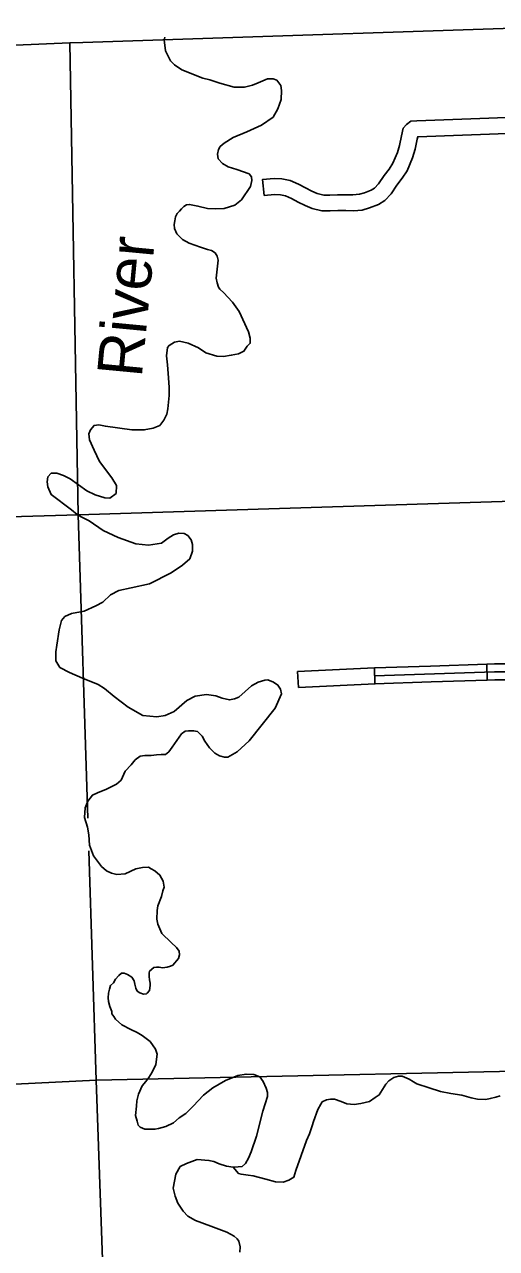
# Model space of a CAD drawing. Extents: x 1164457 to 1439835, y 1590918 to 1773502.
# Drawn here: x 1254561 to 1258997, y 1653578 to 1665083 of the extents above; entities that cross this region are included whole.
import ezdxf

# ---------------------------------------------------------------- set-up
doc = ezdxf.new("R2010")
doc.units = 0
for name, color, linetype in [('Level 1', 7, 'Continuous'), ('Level 35', 7, 'Continuous'), ('Level 45', 7, 'Continuous'), ('Level 46', 7, 'Continuous'), ('Level 5', 7, 'Continuous')]:
    doc.layers.add(name, color=color, linetype=linetype)

msp = doc.modelspace()

# ---------------------------------------------------------------- linework, layer by layer
at = {"layer": 'Level 1'}
msp.add_lwpolyline([(1260189, 1665083), (1255108, 1664914), (1254987, 1664912), (1249802, 1664688)], dxfattribs=at)
at = {"layer": 'Level 35'}
for points in [[(1255164, 1661234), (1255181, 1661273), (1255215, 1661314), (1255260, 1661319), (1255321, 1661307), (1255570, 1661274), (1255686, 1661272), (1255770, 1661289), (1255832, 1661314), (1255869, 1661364), (1255900, 1661420), (1255908, 1661470), (1255919, 1661596), (1255920, 1661672), (1255913, 1661762), (1255905, 1661884), (1255895, 1661967), (1255906, 1662046), (1255919, 1662066), (1255971, 1662097), (1256019, 1662106), (1256098, 1662086), (1256197, 1662043), (1256264, 1661997), (1256367, 1661964), (1256432, 1661963), (1256504, 1661974), (1256572, 1661987), (1256623, 1662012), (1256655, 1662058), (1256683, 1662087), (1256683, 1662133), (1256667, 1662193), (1256578, 1662384), (1256516, 1662474), (1256472, 1662519), (1256435, 1662561), (1256398, 1662596), (1256383, 1662615), (1256372, 1662654), (1256362, 1662698), (1256382, 1662869), (1256372, 1662906), (1256353, 1662936), (1256319, 1662959), (1256280, 1662969), (1256214, 1662989), (1256108, 1663027), (1256045, 1663063), (1255991, 1663116), (1255970, 1663166), (1255967, 1663204), (1255973, 1663238), (1255981, 1663275), (1255995, 1663306), (1256017, 1663329), (1256036, 1663350), (1256057, 1663373), (1256084, 1663388), (1256113, 1663391), (1256191, 1663376), (1256280, 1663354), (1256358, 1663349), (1256436, 1663354), (1256539, 1663384), (1256600, 1663436), (1256684, 1663559), (1256699, 1663618), (1256694, 1663651), (1256672, 1663678), (1256557, 1663719), (1256475, 1663744), (1256421, 1663776), (1256382, 1663821), (1256375, 1663865), (1256383, 1663909), (1256400, 1663935), (1256436, 1663967), (1256521, 1664020), (1256652, 1664075), (1256788, 1664138), (1256897, 1664212), (1256942, 1664291), (1256974, 1664379), (1256976, 1664462), (1256969, 1664510), (1256932, 1664558), (1256898, 1664571), (1256845, 1664571), (1256757, 1664535), (1256703, 1664513), (1256629, 1664495), (1256533, 1664495), (1256396, 1664531), (1256304, 1664563), (1256238, 1664579), (1256040, 1664657), (1255970, 1664704), (1255932, 1664742), (1255886, 1664834), (1255875, 1664939)], [(1255875, 1664939), (1255881, 1664965)], [(1256671, 1658351), (1256916, 1658658), (1256977, 1658791), (1256968, 1658834), (1256942, 1658873), (1256901, 1658902), (1256847, 1658922), (1256819, 1658920), (1256757, 1658901), (1256694, 1658866), (1256574, 1658759), (1256535, 1658744), (1256488, 1658734), (1256419, 1658750), (1256358, 1658773), (1256272, 1658784), (1256164, 1658768), (1256086, 1658730), (1255969, 1658624), (1255884, 1658589), (1255804, 1658574), (1255674, 1658589), (1255534, 1658667), (1255403, 1658767), (1255314, 1658842), (1255253, 1658880), (1255106, 1658939), (1254984, 1658991), (1254894, 1659039), (1254856, 1659101), (1254854, 1659187), (1254866, 1659248), (1254886, 1659393), (1254907, 1659481), (1254941, 1659518), (1255001, 1659548), (1255120, 1659569), (1255232, 1659618), (1255296, 1659653), (1255370, 1659723), (1255446, 1659763), (1255562, 1659788), (1255736, 1659826), (1255938, 1659928), (1256047, 1660002), (1256115, 1660061), (1256139, 1660132), (1256140, 1660194), (1256126, 1660238), (1256096, 1660279), (1256062, 1660300), (1256010, 1660302), (1255960, 1660286), (1255911, 1660254), (1255847, 1660207), (1255727, 1660188), (1255607, 1660200), (1255441, 1660261), (1255299, 1660326), (1255167, 1660416), (1255093, 1660454), (1255057, 1660476), (1255002, 1660522), (1254812, 1660664), (1254781, 1660737), (1254773, 1660783), (1254780, 1660830), (1254811, 1660865), (1254866, 1660867), (1254928, 1660843), (1254989, 1660813), (1255148, 1660701), (1255225, 1660662), (1255315, 1660633), (1255363, 1660630), (1255423, 1660675), (1255425, 1660749), (1255382, 1660821), (1255267, 1660976), (1255217, 1661081), (1255173, 1661179), (1255164, 1661234)], [(1256671, 1658351), (1256559, 1658246), (1256471, 1658197), (1256440, 1658195), (1256394, 1658209), (1256351, 1658234), (1256301, 1658285), (1256256, 1658346), (1256232, 1658395), (1256187, 1658436), (1256150, 1658444), (1256103, 1658444), (1256072, 1658440), (1256036, 1658414), (1255993, 1658352), (1255948, 1658289), (1255917, 1658246), (1255886, 1658221), (1255846, 1658221), (1255801, 1658219), (1255752, 1658213), (1255692, 1658213), (1255647, 1658207), (1255602, 1658170), (1255563, 1658125), (1255506, 1658066), (1255469, 1657980), (1255426, 1657942), (1255332, 1657894), (1255248, 1657862), (1255199, 1657839), (1255156, 1657782), (1255132, 1657721), (1255126, 1657629), (1255154, 1657537), (1255165, 1657465), (1255171, 1657369), (1255210, 1657269), (1255285, 1657167), (1255332, 1657128), (1255377, 1657107), (1255430, 1657093), (1255506, 1657101), (1255606, 1657146), (1255670, 1657159), (1255725, 1657162), (1255750, 1657146), (1255785, 1657128), (1255834, 1657087), (1255865, 1657030), (1255872, 1656974), (1255862, 1656939), (1255848, 1656888), (1255815, 1656800), (1255809, 1656755), (1255805, 1656674), (1255815, 1656627), (1255853, 1656540), (1255938, 1656455), (1255988, 1656406), (1256013, 1656374), (1256017, 1656339), (1256009, 1656304), (1255955, 1656241), (1255933, 1656233), (1255901, 1656223), (1255859, 1656217), (1255828, 1656221), (1255802, 1656223), (1255776, 1656219), (1255737, 1656184), (1255731, 1656165), (1255731, 1656133), (1255735, 1656102), (1255741, 1656071), (1255741, 1656051), (1255737, 1656004), (1255713, 1655977), (1255709, 1655973), (1255678, 1655969), (1255645, 1655980), (1255621, 1655998), (1255606, 1656026), (1255598, 1656061), (1255590, 1656094), (1255569, 1656129), (1255529, 1656153), (1255498, 1656165), (1255473, 1656165), (1255447, 1656143), (1255416, 1656110), (1255396, 1656076), (1255369, 1656049), (1255361, 1656014), (1255351, 1655977), (1255347, 1655935), (1255349, 1655900), (1255363, 1655851), (1255381, 1655806), (1255381, 1655785), (1255400, 1655757)], [(1255400, 1655757), (1255416, 1655732), (1255477, 1655681), (1255559, 1655636), (1255619, 1655607), (1255668, 1655581), (1255741, 1655522), (1255792, 1655450), (1255809, 1655403), (1255794, 1655306), (1255762, 1655236), (1255729, 1655185), (1255702, 1655147), (1255668, 1655106), (1255631, 1655030), (1255617, 1654967), (1255614, 1654916), (1255604, 1654828), (1255619, 1654775), (1255629, 1654738), (1255649, 1654719), (1255692, 1654701), (1255731, 1654699), (1255786, 1654699), (1255819, 1654705), (1255890, 1654723), (1255962, 1654760), (1256015, 1654805), (1256077, 1654848), (1256146, 1654916), (1256244, 1655018), (1256330, 1655087), (1256449, 1655158), (1256566, 1655203), (1256644, 1655217), (1256717, 1655213), (1256772, 1655191), (1256805, 1655148), (1256832, 1655086), (1256844, 1655045), (1256844, 1655007), (1256801, 1654870), (1256740, 1654633), (1256691, 1654488), (1256666, 1654428), (1256637, 1654377), (1256607, 1654349), (1256570, 1654345), (1256523, 1654343), (1256458, 1654353), (1256390, 1654373), (1256339, 1654396), (1256294, 1654406), (1256183, 1654414)], [(1259031, 1655014), (1258991, 1654999), (1258938, 1654987), (1258898, 1654979), (1258819, 1654983), (1258758, 1654993), (1258672, 1655019), (1258569, 1655035), (1258471, 1655053), (1258363, 1655087), (1258250, 1655127), (1258217, 1655145), (1258177, 1655169), (1258111, 1655198), (1258077, 1655199), (1258033, 1655186), (1257984, 1655153), (1257956, 1655123), (1257895, 1655022), (1257857, 1654996), (1257805, 1654961), (1257722, 1654941), (1257658, 1654931), (1257590, 1654937), (1257537, 1654958), (1257473, 1654981), (1257437, 1654982), (1257398, 1654976), (1257358, 1654956), (1257347, 1654936), (1257317, 1654883), (1257276, 1654773), (1257265, 1654731), (1257239, 1654657), (1257210, 1654594), (1257110, 1654312), (1257092, 1654247), (1257044, 1654219), (1256992, 1654202), (1256920, 1654206), (1256829, 1654229), (1256709, 1654261), (1256662, 1654267), (1256597, 1654275), (1256571, 1654283), (1256523, 1654343)], [(1256586, 1653543), (1256587, 1653594), (1256574, 1653646), (1256560, 1653668), (1256531, 1653693), (1256462, 1653730), (1256312, 1653788), (1256167, 1653841), (1256096, 1653883), (1256052, 1653930), (1256003, 1654005), (1255977, 1654071), (1255957, 1654146), (1255984, 1654278), (1256023, 1654348), (1256082, 1654378), (1256183, 1654414)]]:
    msp.add_lwpolyline(points, dxfattribs=at)
at = {"layer": 'Level 45'}
for p, q in [((1258910, 1658920), (1258905, 1659070)), ((1257855, 1658886), (1257850, 1659036))]:
    msp.add_line(p, q, dxfattribs=at)
for points in [[(1257852, 1658961), (1258980, 1658997), (1259284, 1658998), (1259307, 1659002), (1259324, 1659020), (1259345, 1659045), (1259364, 1659098), (1259422, 1659296), (1259434, 1659321), (1259446, 1659339), (1259458, 1659346), (1259475, 1659345), (1259516, 1659333), (1259824, 1659313), (1260024, 1659313), (1260488, 1659313)], [(1258378, 1659053), (1258905, 1659070)], [(1258905, 1659070), (1258979, 1659072), (1259271, 1659073), (1259278, 1659082), (1259292, 1659121), (1259296, 1659134)], [(1258910, 1658920), (1258982, 1658922), (1259291, 1658923), (1259344, 1658932), (1259380, 1658970), (1259411, 1659008), (1259435, 1659075), (1259440, 1659091)], [(1257850, 1659036), (1258378, 1659053)], [(1257855, 1658886), (1258383, 1658903)], [(1258383, 1658903), (1258910, 1658920)]]:
    msp.add_lwpolyline(points, dxfattribs=at)
at = {"layer": 'Level 46'}
for points in [[(1256815, 1663477), (1256799, 1663626), (1256907, 1663634), (1256981, 1663632), (1257059, 1663617), (1257137, 1663582), (1257201, 1663546), (1257263, 1663516), (1257312, 1663495), (1257374, 1663480), (1257430, 1663480), (1257503, 1663483), (1257584, 1663483), (1257647, 1663482), (1257708, 1663487), (1257757, 1663501), (1257820, 1663525), (1257851, 1663545), (1257889, 1663586), (1257940, 1663662), (1257989, 1663724), (1258024, 1663778), (1258068, 1663880), (1258087, 1663947), (1258105, 1664036), (1258120, 1664107), (1258151, 1664144), (1258193, 1664173), (1258249, 1664178), (1259683, 1664231)], [(1256815, 1663477), (1256911, 1663484), (1256966, 1663482), (1257014, 1663473), (1257069, 1663448), (1257132, 1663413), (1257200, 1663380), (1257264, 1663352), (1257357, 1663330), (1257434, 1663330), (1257507, 1663333), (1257582, 1663333), (1257652, 1663331), (1257736, 1663339), (1257804, 1663359), (1257889, 1663391), (1257948, 1663430), (1258006, 1663492), (1258061, 1663573), (1258112, 1663637), (1258157, 1663708), (1258209, 1663829), (1258232, 1663911), (1258252, 1664005), (1258257, 1664028), (1258258, 1664028), (1259688, 1664081)], [(1257849, 1659036), (1257128, 1659000), (1257135, 1658850)], [(1257856, 1658886), (1257135, 1658850)]]:
    msp.add_lwpolyline(points, dxfattribs=at)
at = {"layer": 'Level 5'}
for points in [[(1255065, 1660473), (1254987, 1664912)], [(1260344, 1660641), (1255065, 1660473)], [(1255065, 1660473), (1249850, 1660320)], [(1255155, 1657624), (1255065, 1660473)], [(1255234, 1655159), (1255165, 1657315)], [(1255234, 1655159), (1260482, 1655273)], [(1250007, 1654902), (1255234, 1655159)], [(1255420, 1649930), (1255234, 1655159)]]:
    msp.add_lwpolyline(points, dxfattribs=at)

# ---------------------------------------------------------------- texts
at = {"layer": 'Level 35'}
msp.add_text('River', height=422, rotation=84.5535, dxfattribs=at).set_placement((1255662, 1661758))

doc.saveas('drawing.dxf')
